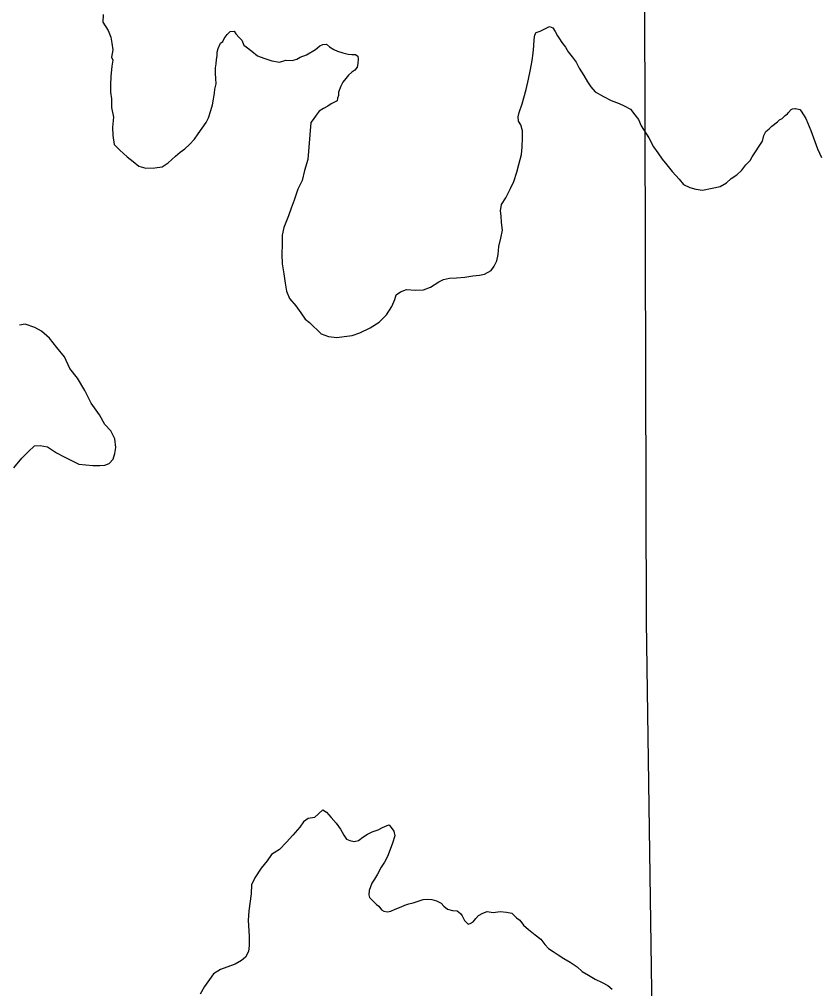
# Model space of a CAD drawing. Extents: x 31699 to 244310, y -8841 to 11474.
# Drawn here: x 135071.9 to 135265.6, y 1842.7 to 2077.8 of the extents above; entities that cross this region are included whole.
import ezdxf

# ---------------------------------------------------------------- set-up
doc = ezdxf.new("R2010")
doc.units = 0
doc.layers.add('R_Draft', color=7, linetype='Continuous')
doc.layers.add('R_Logo', color=7, linetype='Continuous')

msp = doc.modelspace()

# ---------------------------------------------------------------- linework, layer by layer
at = {"layer": 'R_Draft'}
for points in [[(135092.25, 2078.96), (135092.14, 2077.09), (135093.49, 2075.11), (135094.11, 2073.44), (135094.39, 2072.05), (135094.61, 2070.38), (135094.29, 2068.64), (135094.57, 2067.91), (135094.38, 2066.44), (135094.08, 2063.9), (135094.03, 2061.9), (135094.05, 2060.17), (135094.27, 2058.5), (135094.29, 2056.43), (135094.78, 2054.1), (135094.54, 2051.63), (135094.63, 2049.63), (135094.92, 2047.43), (135096.26, 2046.05), (135098.08, 2044.46), (135099.55, 2043.34), (135100.89, 2042.16), (135102.63, 2041.71), (135104.76, 2041.8), (135106.55, 2042.01), (135108, 2043.03), (135109.78, 2044.58), (135110.97, 2045.59), (135112.09, 2046.41), (135113.21, 2047.42), (135114.39, 2048.77), (135115.31, 2050.04), (135116.29, 2051.39), (135117.21, 2052.8), (135117.79, 2053.94), (135118.37, 2055.68), (135118.82, 2057.08), (135119.01, 2058.42), (135119.26, 2059.89), (135119.38, 2060.83), (135119.64, 2062.16), (135119.56, 2063.43), (135119.54, 2064.7), (135119.53, 2066.03), (135119.65, 2067.03), (135119.77, 2068.03), (135119.89, 2068.97), (135119.89, 2069.84), (135120.14, 2070.71), (135120.73, 2072.05), (135121.25, 2072.45), (135121.65, 2073.12), (135122.37, 2074.13), (135123.09, 2074.87)], [(135123.09, 2074.87), (135124.02, 2074.95), (135124.43, 2074.29), (135125.24, 2073.36), (135125.91, 2072.77), (135126.39, 2071.5), (135126.92, 2071.11), (135128.33, 2070.06), (135129.67, 2068.94), (135131.27, 2068.35), (135133.21, 2067.77), (135135.08, 2067.39), (135136.6, 2067.87), (135138.13, 2067.82), (135139.26, 2068.17), (135140.05, 2068.64), (135141.57, 2069.19)], [(135188.64, 2031.33), (135188.89, 2032.86), (135189.93, 2034.47), (135191.11, 2036.75), (135191.89, 2038.49), (135192.66, 2040.7), (135193.11, 2042.57), (135193.75, 2044.98), (135193.93, 2046.78), (135193.97, 2049.05), (135194.02, 2050.72), (135193.61, 2052.18), (135193.06, 2053.11), (135192.92, 2054.17), (135193.18, 2055.18), (135193.95, 2057.32), (135194.91, 2060.79), (135195.49, 2063.27), (135195.93, 2065.67), (135196.37, 2067.81), (135196.62, 2069.61), (135196.73, 2071.35), (135196.85, 2072.88), (135197.04, 2074.08), (135197.3, 2074.62), (135198.29, 2074.9), (135199.61, 2075.58), (135200.54, 2076.05), (135201.34, 2075.73), (135201.95, 2074.87), (135202.49, 2073.8), (135202.96, 2073.08), (135203.57, 2072.21), (135204.45, 2071.02), (135205.06, 2069.9), (135206.07, 2068.71), (135207.01, 2067.45), (135207.76, 2065.99), (135208.91, 2064.2), (135209.79, 2062.61), (135210.6, 2061.42), (135211.67, 2060.23), (135213.68, 2059.11), (135215.55, 2058.13), (135217.49, 2057.35), (135218.69, 2056.83), (135220.23, 2055.98), (135221.31, 2054.66), (135222.18, 2053.47), (135222.8, 2051.94), (135224.69, 2049.09), (135225.84, 2046.9), (135226.86, 2045.38), (135227.87, 2043.92), (135229.01, 2042.53), (135230.36, 2040.88), (135232.04, 2039.03), (135233.12, 2037.77), (135234.59, 2036.99), (135236.06, 2036.6), (135237.72, 2036.35), (135240.04, 2036.84), (135241.97, 2037.26), (135243.55, 2038.14), (135244.67, 2039.16), (135246.06, 2040.1), (135247.25, 2041.25), (135248.23, 2042.52), (135249.22, 2043.53), (135249.77, 2044.45)], [(135141.57, 2069.19), (135143.75, 2070.48), (135144.8, 2071.36), (135145.53, 2071.7), (135146.46, 2071.78), (135147.2, 2071.12), (135148.2, 2070.46), (135149.14, 2070.07), (135150.4, 2069.68), (135151.67, 2069.36), (135152.6, 2069.3), (135153.47, 2069.25), (135154.07, 2068.85), (135154.14, 2068.25), (135154.02, 2067.12), (135153.9, 2066.18), (135153.31, 2065.51), (135152.58, 2064.97), (135151.79, 2064.23), (135151.13, 2063.49), (135150.41, 2062.55), (135149.96, 2061.61), (135149.37, 2060.14), (135149.32, 2059.34), (135149.12, 2058.67), (135149, 2058.07), (135147.61, 2057.32), (135146.75, 2056.78), (135145.69, 2056.17), (135144.63, 2055.56), (135143.91, 2054.55), (135143.19, 2053.48), (135142.67, 2052.74), (135141.91, 2043.78)], [(135249.77, 2044.45), (135252.28, 2048.28), (135252.59, 2049.62), (135253.05, 2050.56), (135253.84, 2051.24), (135254.5, 2051.92), (135255.88, 2052.94), (135256.41, 2053.42), (135257, 2053.76), (135257.73, 2054.44), (135258.32, 2054.91), (135258.58, 2055.18), (135259.17, 2055.93), (135259.57, 2056.13), (135260.1, 2056.14), (135260.24, 2056.14), (135261.3, 2055.96), (135261.64, 2055.49), (135262.73, 2053.77), (135263.97, 2050.85), (135265.57, 2046.4), (135266.6, 2044.28)], [(135224.45, 2049.46), (135224.69, 2049.09), (135225.84, 2046.9), (135226.86, 2045.38), (135227.87, 2043.92), (135229.01, 2042.53), (135230.36, 2040.88), (135232.04, 2039.03), (135233.12, 2037.77), (135234.59, 2036.99), (135236.06, 2036.6), (135237.72, 2036.35), (135240.04, 2036.84), (135241.97, 2037.26), (135243.55, 2038.14), (135244.67, 2039.16), (135246.06, 2040.1), (135247.25, 2041.25), (135248.23, 2042.52), (135249.22, 2043.53), (135249.77, 2044.45)], [(135141.91, 2043.78), (135141.14, 2041.1), (135140.57, 2038.69), (135139.46, 2036.61), (135138.56, 2033.93), (135137.85, 2031.99), (135137.2, 2030.12), (135136.1, 2027.3), (135135.66, 2025.43), (135135.68, 2023.3), (135135.57, 2020.83), (135135.67, 2018.49), (135136.09, 2016.03), (135136.45, 2013.83), (135136.73, 2011.9), (135137.48, 2010.1), (135138.97, 2008.32), (135140.25, 2006.6), (135141.26, 2005.07), (135142.33, 2004.28)], [(135142.33, 2004.28), (135145.13, 2001.49), (135146.93, 2000.84), (135148.99, 2000.66), (135150.72, 2000.88), (135152.65, 2001.1), (135154.57, 2001.72), (135157.02, 2002.94), (135159.2, 2004.36), (135160.97, 2006.12), (135162.28, 2008.13), (135163, 2009.87), (135163.38, 2011.01), (135164.44, 2011.68), (135165.9, 2012.23), (135168.02, 2012.12), (135169.95, 2012.21), (135171.67, 2012.82), (135173.72, 2014.11), (135174.85, 2014.72), (135176.31, 2015), (135177.97, 2015.09), (135180.03, 2015.24), (135181.95, 2015.59), (135183.55, 2015.74), (135184.81, 2016.02), (135186.39, 2016.9), (135187.11, 2017.91), (135187.77, 2019.18), (135188.08, 2020.72), (135188.26, 2022.72), (135188.77, 2024.73), (135189.15, 2026.67), (135188.93, 2028.53), (135188.85, 2030.13), (135188.64, 2031.33)], [(135070.55, 1968.99), (135072.52, 1971.35), (135074.03, 1972.9), (135075.55, 1974.31), (135076.94, 1974.39), (135078.74, 1974.08), (135080.95, 1972.63), (135082.82, 1971.65), (135084.76, 1970.74), (135086.37, 1969.89), (135088.03, 1969.7), (135089.76, 1969.59), (135091.43, 1969.6), (135092.69, 1969.62), (135093.68, 1970.09), (135094.67, 1971.11), (135095.12, 1972.51), (135095.3, 1973.91), (135095.08, 1976.05), (135094.13, 1977.97), (135092.65, 1979.49), (135091.36, 1981.88), (135089.34, 1984.66), (135087.84, 1987.78), (135086.01, 1990.77), (135084.13, 1993.08), (135082.83, 1995.94), (135081.01, 1998.19), (135079.19, 2000.44), (135077.31, 2002.15), (135075.64, 2003.07), (135073.3, 2003.85), (135071.91, 2003.63)], [(135143.55, 1884.2), (135145.53, 1886.02), (135146.47, 1885.49), (135147.61, 1884.17), (135148.76, 1882.78), (135149.84, 1881.33), (135150.65, 1879.87), (135151.32, 1878.94), (135152.13, 1878.61), (135153.13, 1878.36), (135154.19, 1878.64), (135155.24, 1879.45), (135156.43, 1880.12), (135157.56, 1880.67), (135158.95, 1881.22), (135160.01, 1881.76), (135161.13, 1882.24), (135161.66, 1882.44), (135162.81, 1880.85), (135163.02, 1879.72), (135162.44, 1877.98), (135161.92, 1876.38), (135161.28, 1874.71), (135160.56, 1873.36), (135159.71, 1872.16), (135158.79, 1870.41), (135158.08, 1869.21), (135157.42, 1868.27), (135157.1, 1867.33), (135156.84, 1866.46), (135156.72, 1865.46), (135156.86, 1864.79), (135157.66, 1863.94), (135158.6, 1863.08), (135159.14, 1862.68), (135159.81, 1861.82), (135160.35, 1861.49), (135161.22, 1861.3), (135162.08, 1861.45), (135163.14, 1861.92), (135164.59, 1862.47), (135165.45, 1862.95), (135166.45, 1863.22), (135167.51, 1863.5), (135168.7, 1863.85), (135169.9, 1864.26), (135170.89, 1864.4), (135172.02, 1864.28), (135173.16, 1863.96), (135174.29, 1863.37), (135174.9, 1862.64), (135175.84, 1861.98), (135177.04, 1861.6), (135178.17, 1861.54), (135178.97, 1860.88), (135179.38, 1860.29), (135179.92, 1859.16), (135180.39, 1858.7), (135180.8, 1858.3), (135181.33, 1858.44), (135182.05, 1858.91), (135182.71, 1859.72), (135183.3, 1860.39), (135184.36, 1861), (135185.42, 1861.41), (135186.88, 1861.16), (135188.61, 1861.38), (135190.14, 1861.19), (135191.41, 1860.94), (135192.55, 1859.82), (135193.35, 1859.29), (135194.23, 1858.03), (135195.44, 1856.98), (135197.05, 1855.73), (135198.45, 1854.68), (135199.46, 1853.35), (135200.34, 1852.43), (135201.48, 1851.71), (135202.68, 1850.85), (135204.02, 1850), (135205.56, 1849.08), (135207.3, 1847.96), (135208.51, 1846.84), (135210.05, 1845.92), (135211.65, 1844.94), (135213.32, 1844.16), (135214.73, 1843.44), (135215.8, 1842.51)], [(135143.55, 1884.2), (135141.96, 1883.92), (135140.84, 1883.11), (135139.99, 1881.83), (135138.28, 1879.88), (135136.77, 1878.2), (135135.05, 1876.45), (135133.14, 1875.23), (135132.02, 1873.68), (135130.58, 1871.93), (135129.08, 1869.58), (135128.23, 1867.84), (135128.19, 1865.63), (135127.57, 1861.56), (135127.46, 1859.22), (135127.7, 1855.42), (135127.65, 1853.15), (135127.54, 1851.68), (135126.75, 1850.34), (135125.83, 1849.46), (135124.25, 1848.58), (135122.26, 1847.89), (135120.73, 1847.34), (135119.02, 1846.26), (135118.03, 1844.92), (135116.85, 1843.17), (135115.81, 1841.36)]]:
    msp.add_lwpolyline(points, dxfattribs=at)
at = {"layer": 'R_Logo'}
for points in [[(135218.65, 2632.49), (135220.72, 2468.69), (135222.89, 2292.03), (135224.82, 2112.83), (135223.5, 2112.75), (135224.05, 1931.74), (135226.64, 1752.61), (135227.01, 1577.6)], [(135218.73, 2632.23), (135218.77, 2622.66), (135220.72, 2468.69), (135222.89, 2292.03), (135224.82, 2112.83), (135223.5, 2112.75), (135224.05, 1931.74), (135226.64, 1752.61), (135227.01, 1577.52)]]:
    msp.add_lwpolyline(points, dxfattribs=at)

doc.saveas('drawing.dxf')
